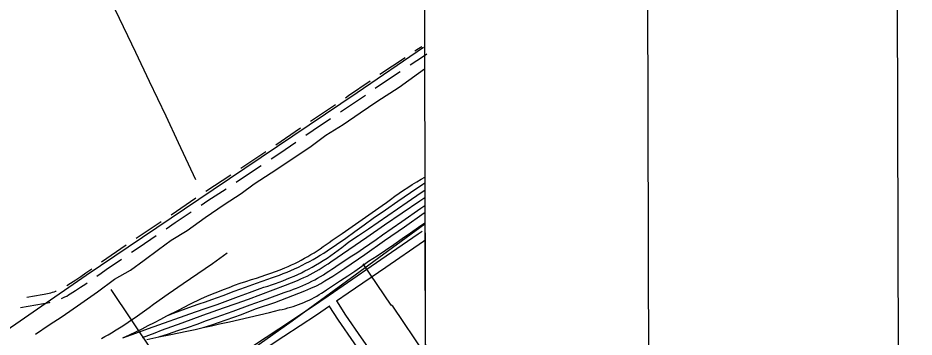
# Model space of a CAD drawing. Extents: x 3355724 to 3393621, y 594744 to 620174.
# Drawn here: x 3390048 to 3393037, y 615262 to 616326 of the extents above; entities that cross this region are included whole.
import ezdxf

# ---------------------------------------------------------------- set-up
doc = ezdxf.new("R2010")
doc.units = 0
for name, color, linetype in [('G-ANNO-NPLT', 7, 'Continuous'), ('V-ANNO-SYMB', 7, 'Continuous'), ('V-GRID-FRAM', 7, 'Continuous'), ('V-RAIL-TRAK', 7, 'Continuous'), ('V-ROAD-CNTR', 7, 'Continuous'), ('V-SITE-OTLN', 7, 'Continuous'), ('V-TOPO-SHOR', 7, 'Continuous'), ('V-UTIL-LINE', 7, 'Continuous')]:
    doc.layers.add(name, color=color, linetype=linetype)

msp = doc.modelspace()

# ---------------------------------------------------------------- linework, layer by layer
at = {"layer": 'G-ANNO-NPLT'}
msp.add_lwpolyline([(3356370.8, 595327.7), (3393037.4, 595423.7), (3392974.1, 619590.2), (3356307.6, 619494.2)], close=True, dxfattribs=at)
at = {"layer": 'V-ANNO-SYMB'}
msp.add_lwpolyline([(3359119.3, 595959.9), (3392202.4, 596046.5), (3392142.4, 618963), (3359059.3, 618876.4), (3359119.3, 595959.9)], dxfattribs=at)
at = {"layer": 'V-GRID-FRAM'}
msp.add_lwpolyline([(3359807.6, 618312.1), (3391397.2, 618394.8), (3391452.7, 600211.2), (3359847.2, 600128.5), (3359807.6, 618312.1)], dxfattribs=at)
at = {"layer": 'V-RAIL-TRAK'}
for points in [[(3390398.6, 615259.6), (3390419.9, 615269.5), (3390441, 615279.6), (3390462.1, 615289.9), (3390483.1, 615300.5), (3390504, 615311.2), (3390524.8, 615322.2), (3390545.4, 615333.3), (3390583.7, 615352.4), (3390621.9, 615371.6), (3390660.1, 615390.8), (3390678.4, 615398.7), (3390696.7, 615406.4), (3390715.2, 615413.8), (3390733.7, 615421.1), (3390752.3, 615428.1), (3390771, 615435), (3390789.8, 615441.6), (3390808.6, 615448), (3390827.5, 615454.3), (3390843.6, 615459.2), (3390859.6, 615464.3), (3390875.5, 615469.7), (3390891.3, 615475.2), (3390907.1, 615480.9), (3390922.8, 615486.8), (3390938.4, 615492.9), (3390949.6, 615497.8), (3390960.7, 615502.9), (3390971.8, 615508.2), (3390982.7, 615513.7), (3390993.5, 615519.3), (3391004.2, 615525.2), (3391014.9, 615531.2), (3391025.4, 615537.4), (3391035.8, 615543.8), (3391046.1, 615550.3), (3391056.3, 615557), (3391066.4, 615563.9), (3391076.4, 615571), (3391086.2, 615578.2), (3391096, 615585.6), (3391129.7, 615608.2), (3391163.3, 615631), (3391196.7, 615654), (3391230, 615677.2), (3391263.2, 615700.6), (3391277.2, 615711.2), (3391291.3, 615721.5), (3391305.5, 615731.8), (3391319.9, 615741.8), (3391334.4, 615751.7), (3391349, 615761.4), (3391363.7, 615770.9), (3391378.5, 615780.3), (3391393.5, 615788.9), (3391405.1, 615795.4)], [(3390545.4, 615333.3), (3390566.6, 615341.7), (3390587.9, 615349.8), (3390609.3, 615357.7), (3390630.7, 615365.4), (3390652.2, 615372.9), (3390673.8, 615380.2), (3390695.5, 615387.3), (3390732.5, 615401.3), (3390769.6, 615415.1), (3390806.8, 615428.7), (3390844.1, 615442), (3390881.4, 615455.2), (3390894.5, 615459.6), (3390907.5, 615464.2), (3390920.4, 615468.9), (3390933.2, 615473.9), (3390946, 615479.1), (3390958.7, 615484.6), (3390971.2, 615490.2), (3390983.7, 615496), (3390996.1, 615502), (3391008.4, 615508.3), (3391020.6, 615514.7), (3391032.7, 615521.3), (3391044.6, 615528.1), (3391056.5, 615535.1), (3391068.2, 615542.4), (3391079.9, 615549.8), (3391110.8, 615571), (3391141.5, 615592.5), (3391172.2, 615614.2), (3391202.6, 615636.2), (3391232.9, 615658.3), (3391274.3, 615687.1), (3391315.8, 615715.7), (3391357.4, 615744.2), (3391399.1, 615772.6), (3391405.2, 615776.9)], [(3390398.6, 615259.6), (3390441.2, 615275.1), (3390484, 615290.5), (3390640.3, 615346.2), (3390676.4, 615358.7), (3390712.5, 615371.5), (3390748.5, 615384.4), (3390784.3, 615397.6), (3390820.1, 615411.1), (3390855.8, 615424.7), (3390868.7, 615428.5), (3390881.5, 615432.5), (3390894.2, 615436.7), (3390906.9, 615441.1), (3390919.5, 615445.7), (3390932.1, 615450.4), (3390944.5, 615455.4), (3390956.9, 615460.5), (3390969.2, 615465.8), (3390981.5, 615471.4), (3390993.6, 615477), (3391005.7, 615482.9), (3391017.6, 615488.9), (3391029.5, 615495.2), (3391041.3, 615501.6), (3391054.1, 615509.5), (3391066.7, 615517.7), (3391079.2, 615526), (3391091.6, 615534.5), (3391103.9, 615543.2), (3391116.1, 615552), (3391128.1, 615561), (3391140, 615570.2), (3391151.8, 615579.5), (3391184.5, 615601.2), (3391217.1, 615623.1), (3391249.6, 615645.2), (3391281.9, 615667.5), (3391314.1, 615690), (3391346.2, 615712.7), (3391392.7, 615744.1), (3391405.2, 615752.6)], [(3390463.4, 615261.3), (3390484.8, 615269), (3390506.1, 615277), (3390527.4, 615285.2), (3390596.3, 615310.1), (3390665.3, 615335), (3390734.3, 615359.7), (3390775.7, 615374.3), (3390817, 615389.3), (3390858.1, 615404.4), (3390899.2, 615419.9), (3390940.2, 615435.5), (3390981.1, 615451.5), (3390991.7, 615456.1), (3391002.3, 615460.9), (3391012.8, 615466), (3391023.1, 615471.2), (3391033.4, 615476.7), (3391043.5, 615482.3), (3391053.5, 615488.2), (3391063.4, 615494.2), (3391073.2, 615500.5), (3391082.9, 615506.9), (3391092.4, 615513.6), (3391152, 615554.7), (3391211.6, 615595.7), (3391271.4, 615636.6), (3391329.9, 615676.7), (3391388.5, 615716.7), (3391405.3, 615728.2)], [(3390517.9, 615262.7), (3390550, 615273.2), (3390581.9, 615283.9), (3390613.9, 615294.8), (3390645.7, 615306), (3390677.4, 615317.4), (3390709.1, 615329.1), (3390766, 615349.1), (3390822.8, 615369.5), (3390879.5, 615390.1), (3390936.2, 615411), (3390946.7, 615414.4), (3390957.2, 615418), (3390967.6, 615421.8), (3390977.9, 615425.8), (3390988.2, 615430), (3390998.4, 615434.3), (3391008.5, 615438.9), (3391018.5, 615443.7), (3391028.4, 615448.6), (3391038.2, 615453.7), (3391047.9, 615459.1), (3391057.5, 615464.6), (3391067, 615470.2), (3391076.4, 615476.1), (3391085.7, 615482.2), (3391094.9, 615488.4), (3391103.9, 615494.8), (3391112.9, 615501.3), (3391134.9, 615515.3), (3391156.9, 615529.4), (3391178.7, 615543.8), (3391200.4, 615558.3), (3391221.9, 615573), (3391243.4, 615587.9), (3391264.7, 615602.9), (3391328.2, 615647.4), (3391391.7, 615691.8), (3391405.4, 615701.3)], [(3390666.3, 615294.1), (3390691.9, 615302.5), (3390717.4, 615311.1), (3390742.9, 615319.9), (3390768.2, 615328.9), (3390793.6, 615338.2), (3390818.8, 615347.6), (3390844, 615357.3), (3390864.3, 615364), (3390884.7, 615371), (3390904.9, 615378.1), (3390925.1, 615385.5), (3390945.2, 615393), (3390965.3, 615400.8), (3390985.2, 615408.7), (3391005.1, 615416.8), (3391024.9, 615425.1), (3391044.6, 615433.6), (3391058.4, 615441.4), (3391072, 615449.4), (3391085.5, 615457.5), (3391098.9, 615465.8), (3391112.2, 615474.4), (3391125.4, 615483), (3391138.5, 615491.9), (3391204.8, 615537.8), (3391271.1, 615584), (3391337.1, 615630.4), (3391403.6, 615676.4), (3391405.5, 615677.7)], [(3391019.6, 615386), (3391028.2, 615390.2), (3391036.6, 615394.7), (3391044.9, 615399.3), (3391053.1, 615404), (3391061.3, 615409), (3391069.2, 615414.2), (3391077.1, 615419.5), (3391100.9, 615435), (3391124.6, 615450.6), (3391148.2, 615466.4), (3391171.6, 615482.4), (3391194.9, 615498.6), (3391218.1, 615515), (3391246.2, 615533.6), (3391274.3, 615552.5), (3391302.1, 615571.5), (3391329.8, 615590.7), (3391357.4, 615610.2), (3391383.8, 615628.3), (3391405.6, 615643.4)], [(3390326.5, 615257.9), (3390337.8, 615264), (3390348.9, 615270.4), (3390359.9, 615276.9), (3390376.1, 615286.7), (3390392.1, 615296.8), (3390408, 615307), (3390423.8, 615317.4), (3390439.5, 615328), (3390455.1, 615338.8), (3390470.5, 615349.8), (3390485.7, 615361), (3390500.9, 615372.4), (3390549.8, 615406.5), (3390599, 615440.5), (3390648.2, 615474.3), (3390697.6, 615507.8), (3390746.4, 615542.8)], [(3390478.1, 615253.9), (3390517.9, 615262.7), (3390557.7, 615271.3), (3390584.9, 615276.7), (3390612.1, 615282.3), (3390639.2, 615288.1), (3390666.3, 615294.1), (3390693.3, 615300.2), (3390720.2, 615306.6), (3390753.8, 615313.8), (3390787.2, 615321.2), (3390820.7, 615328.8), (3390854, 615336.6), (3390887.3, 615344.7), (3390920.6, 615352.9), (3390929.9, 615354.9), (3390939.2, 615357.1), (3390948.4, 615359.5), (3390957.5, 615362.1), (3390966.6, 615364.9), (3390975.7, 615367.9), (3390984.6, 615371.1), (3390993.5, 615374.6), (3391002.3, 615378.2), (3391011, 615382), (3391019.6, 615386)]]:
    msp.add_lwpolyline(points, dxfattribs=at)
at = {"layer": 'V-ROAD-CNTR'}
for p, q in [((3391255.9, 616139.1), (3391339.3, 616194.3)), ((3391024.1, 615982.1), (3391107.1, 616037.8)), ((3390908.5, 615903.1), (3390991, 615959.5)), ((3390791.9, 615825.5), (3390875.2, 615880.9)), ((3390674.9, 615748.7), (3390758.5, 615803.6)), ((3390558.8, 615670.4), (3390641.7, 615726.4)), ((3390442.8, 615592.1), (3390525.7, 615648)), ((3390327, 615513.5), (3390409.7, 615569.6))]:
    msp.add_line(p, q, dxfattribs=at)
for points in [[(3391372.6, 616216.4), (3391384.3, 616224.1), (3391395.5, 616231.6)], [(3388820, 614484.2), (3389282.1, 614798), (3389950.1, 615243.8), (3390275.3, 615469.3), (3390699.3, 615754.9), (3391179.4, 616077.4), (3391401.3, 616229)], [(3391356.5, 616169.7), (3391401, 616199.2), (3391412.2, 616206.7)], [(3391240.1, 616092), (3391267.9, 616111.1), (3391323.2, 616147.6)], [(3391140.3, 616060.1), (3391151.1, 616067.3), (3391222.9, 616116.6)], [(3391124.4, 616013.2), (3391168, 616042.5), (3391207.1, 616069.4)], [(3391008.3, 615935), (3391033.2, 615952), (3391091.1, 615990.9)], [(3390892.4, 615856.3), (3390922, 615876), (3390975.2, 615912.4)], [(3390775.8, 615779), (3390803.6, 615797.2), (3390859.1, 615834.2)], [(3390658.9, 615701.8), (3390681.6, 615717.2), (3390742.3, 615757)], [(3390542.9, 615623.5), (3390573.2, 615643.9), (3390625.8, 615679.5)], [(3390471.9, 614983.3), (3390572, 615050.5), (3390666.8, 615116.5), (3390788.5, 615204.5), (3390918.4, 615290.3), (3391027.7, 615361.8), (3391082.5, 615399.8), (3391133, 615434.9), (3391258.4, 615520.7), (3391383.5, 615606.5), (3391397.1, 615616)], [(3390426.9, 615545.1), (3390452.2, 615562.2), (3390509.8, 615601.1)], [(3391111.2, 615383.2), (3391150, 615410.2), (3391275.3, 615496), (3391400.5, 615581.8), (3391405.7, 615585.5)], [(3390311.7, 615465.5), (3390325.5, 615475.4), (3390342, 615487.4), (3390393.8, 615522.6)], [(3390274.7, 615476.2), (3390291.4, 615487.9), (3390294.5, 615490.1)], [(3390211.5, 615434.7), (3390223.9, 615442.5), (3390241, 615453.6), (3390257.9, 615464.8), (3390274.8, 615476.3)], [(3390193.3, 615390.9), (3390198.5, 615393.2), (3390204.7, 615396.1), (3390210.8, 615399.3), (3390216.7, 615402.7), (3390222.5, 615406.2), (3390240.1, 615417.3), (3390257.4, 615428.5), (3390274.6, 615439.9), (3390278.7, 615442.7)], [(3390078.4, 615395.6), (3390128.8, 615404.4), (3390135.2, 615405.2), (3390141, 615406.2), (3390146.8, 615407.3), (3390152.5, 615408.7), (3390158.2, 615410.2), (3390163.9, 615411.9), (3390169.5, 615413.7), (3390175, 615415.8), (3390176.1, 615416.2)], [(3390566.9, 615110.8), (3390359.2, 615421)], [(3390056.8, 615361.4), (3390133.3, 615374.7), (3390139.6, 615375.5), (3390146.4, 615376.7), (3390153.1, 615378), (3390155.3, 615378.5)], [(3390679.7, 615089), (3390684.1, 615092.1), (3390805.6, 615179.9), (3390934.9, 615265.3), (3391044.5, 615337), (3391087.5, 615366.8)], [(3391406.4, 614896.9), (3391327.6, 615012.5), (3391257.9, 615116.6), (3391170.1, 615243.1), (3391117.2, 615318.4), (3391086.4, 615366.8)], [(3391407.7, 614948.3), (3391352.4, 615029.3), (3391282.7, 615133.5), (3391194.7, 615260.3), (3391142.1, 615335), (3391111.7, 615382.9)]]:
    msp.add_lwpolyline(points, dxfattribs=at)
at = {"layer": 'V-SITE-OTLN'}
for p, q in [((3391173.2, 615470.3), (3391405.6, 615640.1)), ((3391405.6, 615640.1), (3391415.1, 612524.5)), ((3390963, 615316.3), (3391173.2, 615470.3)), ((3390640.2, 615090.1), (3390963, 615316.3))]:
    msp.add_line(p, q, dxfattribs=at)
at = {"layer": 'V-TOPO-SHOR'}
for points in [[(3390297.8, 616519.7), (3390316.4, 616470.3), (3390372.6, 616353.1), (3390440.3, 616212.1), (3390485.7, 616115), (3390541.1, 616000), (3390582.7, 615911.2), (3390640.5, 615787.3)], [(3390107, 615272.1), (3390152.4, 615303.4), (3390195.3, 615331.3), (3390258.2, 615374.8), (3390313.7, 615413.4), (3390370.6, 615455.3), (3390423.2, 615486), (3390469.7, 615518.4), (3390516.6, 615554.2), (3390559.4, 615585.5), (3390612.7, 615618.1), (3390672.6, 615661.5), (3390736.6, 615704.7), (3390792.5, 615740.6), (3390836.4, 615773.1), (3390892.7, 615809.8), (3390948.1, 615846.8), (3391026.4, 615898.4), (3391075.5, 615935.4), (3391132.5, 615971), (3391189.5, 616009.5), (3391244.9, 616048.1), (3391319.8, 616095.2), (3391384.6, 616142.1), (3391404, 616156.1)]]:
    msp.add_lwpolyline(points, dxfattribs=at)
at = {"layer": 'V-UTIL-LINE'}
msp.add_lwpolyline([(3391406.9, 615205), (3391298.8, 615365.4), (3391293.5, 615368.3), (3391200.3, 615506.1)], dxfattribs=at)

doc.saveas('drawing.dxf')
